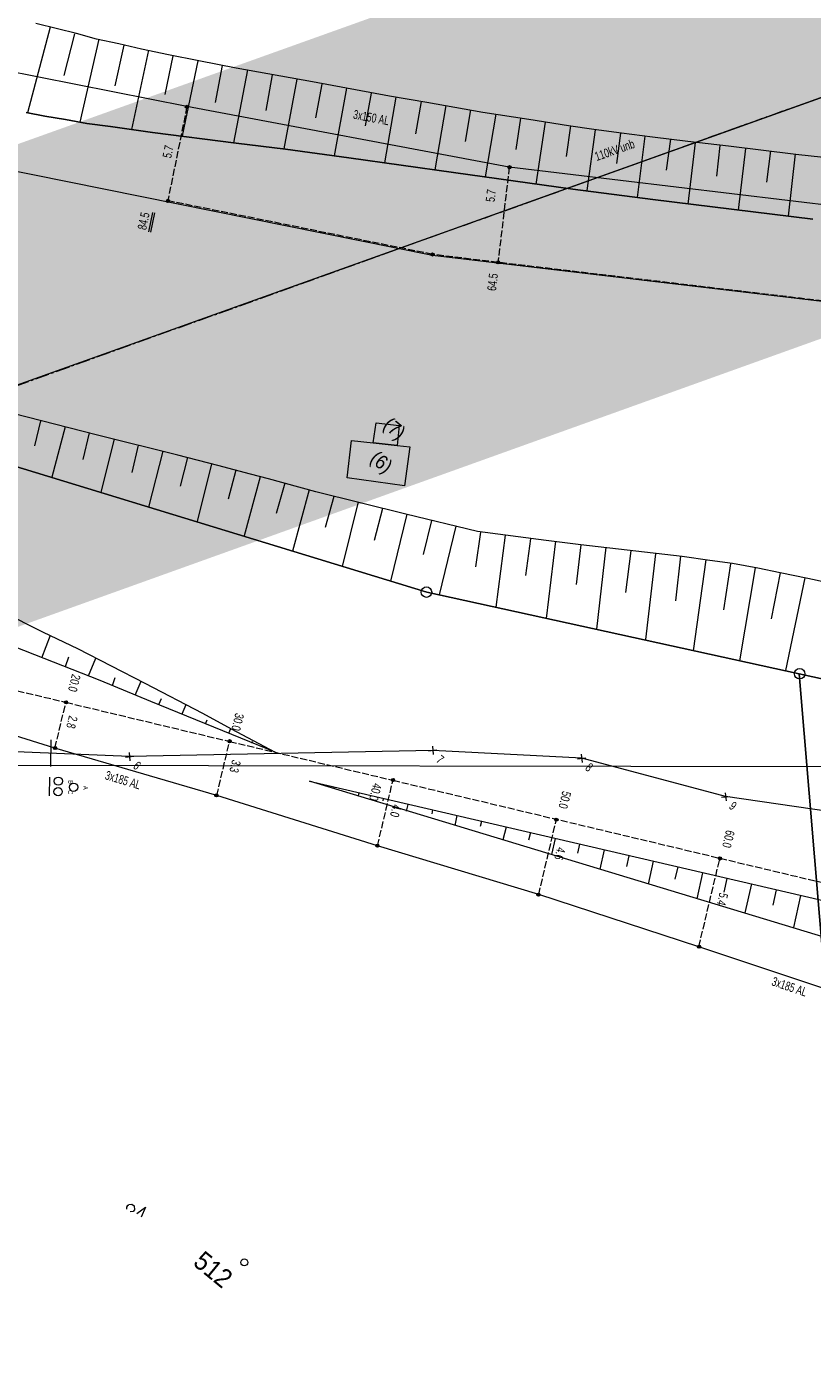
# Model space of a CAD drawing. Header units: metres. Extents: x -740 to 758, y -633 to 854.
# Tile 260 of 656: x -276 to -229, y 204 to 284. Entities that reach past the tile are written whole.
import ezdxf

# ---------------------------------------------------------------- set-up
doc = ezdxf.new("R2010")
doc.units = ezdxf.units.M
doc.header["$MEASUREMENT"] = 0
doc.linetypes.add('416_125', pattern=[0.5408, 0.416, -0.1248])
doc.linetypes.add('832_166_125_166', pattern=[1.2896, 0.832, -0.1664, 0.1248, -0.1664])
for name, color, linetype in [('Gis.LOVION', 7, 'Continuous'), ('Grundkarte.LOVION', 7, 'Continuous'), ('Grundkarte_Text.LOVION', 7, 'Continuous'), ('Strom.LOVION', 7, 'Continuous'), ('StromBemass.LOVION', 7, 'Continuous'), ('Telko.LOVION', 7, 'Continuous'), ('ViewBounds.LOVION', 7, 'Continuous')]:
    doc.layers.add(name, color=color, linetype=linetype)
doc.styles.add('ERSTELLTER_STIL_1', font='arial.ttf')

msp = doc.modelspace()

# ---------------------------------------------------------------- hatches: boundary and pattern name
at = {"layer": 'Grundkarte.LOVION', "linetype": 'Continuous', "lineweight": 18}
for points in [[(-255.107, 259.959), (-255.285, 258.759), (-253.851, 258.604), (-253.731, 259.798)], [(-256.826, 256.687), (-253.409, 256.194), (-253.105, 258.529), (-253.851, 258.604), (-255.285, 258.759), (-256.57, 258.899)]]:
    msp.add_hatch(color=254, dxfattribs=at).paths.add_polyline_path(points)
at = {"layer": 'Strom.LOVION', "linetype": 'Continuous', "lineweight": 18}
msp.add_hatch(color=230, dxfattribs=at).paths.add_polyline_path([(-315.279, 262.647), (-311.176, 235.339), (-198.488, 275.78), (-202.566, 302.986)])
at = {"layer": 'StromBemass.LOVION', "linetype": 'Continuous', "lineweight": 13}
for points in [[(-266.307, 278.705), (-266.3, 278.714), (-266.295, 278.725), (-266.29, 278.736), (-266.288, 278.747), (-266.286, 278.759), (-266.286, 278.771), (-266.288, 278.782), (-266.291, 278.794), (-266.295, 278.805), (-266.301, 278.815), (-266.308, 278.824), (-266.316, 278.833), (-266.325, 278.84), (-266.335, 278.847), (-266.345, 278.852), (-266.357, 278.855), (-266.368, 278.858), (-266.38, 278.858), (-266.392, 278.857), (-266.403, 278.855), (-266.414, 278.852), (-266.425, 278.846), (-266.435, 278.84), (-266.444, 278.833), (-266.452, 278.824), (-266.459, 278.814), (-266.465, 278.804), (-266.469, 278.793), (-266.472, 278.782), (-266.473, 278.77), (-266.473, 278.758), (-266.472, 278.747), (-266.469, 278.735), (-266.464, 278.724), (-266.459, 278.714), (-266.452, 278.704), (-266.444, 278.696), (-266.435, 278.688), (-266.425, 278.682), (-266.414, 278.677), (-266.403, 278.674), (-266.391, 278.671), (-266.379, 278.671), (-266.368, 278.671), (-266.356, 278.674), (-266.345, 278.677), (-266.334, 278.682), (-266.324, 278.689), (-266.315, 278.696)], [(-247.096, 275.11), (-247.089, 275.12), (-247.083, 275.13), (-247.079, 275.141), (-247.076, 275.153), (-247.075, 275.164), (-247.075, 275.176), (-247.076, 275.188), (-247.079, 275.199), (-247.084, 275.21), (-247.089, 275.221), (-247.096, 275.23), (-247.104, 275.239), (-247.114, 275.247), (-247.124, 275.253), (-247.134, 275.258), (-247.146, 275.261), (-247.157, 275.264), (-247.169, 275.264), (-247.181, 275.264), (-247.193, 275.261), (-247.204, 275.258), (-247.215, 275.253), (-247.225, 275.246), (-247.234, 275.239), (-247.242, 275.23), (-247.249, 275.22), (-247.254, 275.21), (-247.259, 275.199), (-247.262, 275.187), (-247.263, 275.176), (-247.263, 275.164), (-247.261, 275.152), (-247.259, 275.141), (-247.254, 275.13), (-247.248, 275.119), (-247.241, 275.11), (-247.233, 275.101), (-247.224, 275.093), (-247.214, 275.087), (-247.203, 275.082), (-247.192, 275.079), (-247.18, 275.076), (-247.169, 275.076), (-247.157, 275.076), (-247.145, 275.079), (-247.134, 275.082), (-247.123, 275.087), (-247.113, 275.094), (-247.104, 275.101)], [(-267.432, 273.105), (-267.425, 273.115), (-267.419, 273.125), (-267.415, 273.136), (-267.412, 273.148), (-267.411, 273.159), (-267.411, 273.171), (-267.412, 273.183), (-267.415, 273.194), (-267.419, 273.205), (-267.425, 273.216), (-267.432, 273.225), (-267.44, 273.234), (-267.449, 273.241), (-267.459, 273.247), (-267.47, 273.252), (-267.481, 273.256), (-267.493, 273.258), (-267.505, 273.259), (-267.516, 273.258), (-267.528, 273.256), (-267.539, 273.252), (-267.55, 273.247), (-267.56, 273.241), (-267.569, 273.233), (-267.577, 273.225), (-267.584, 273.215), (-267.59, 273.205), (-267.594, 273.194), (-267.597, 273.182), (-267.598, 273.17), (-267.598, 273.159), (-267.597, 273.147), (-267.594, 273.135), (-267.589, 273.125), (-267.584, 273.114), (-267.577, 273.105), (-267.569, 273.096), (-267.559, 273.089), (-267.549, 273.082), (-267.539, 273.077), (-267.527, 273.074), (-267.516, 273.071), (-267.504, 273.071), (-267.492, 273.072), (-267.481, 273.074), (-267.469, 273.078), (-267.459, 273.083), (-267.449, 273.089), (-267.44, 273.096)], [(-267.424, 273.109), (-267.417, 273.119), (-267.412, 273.129), (-267.407, 273.14), (-267.404, 273.152), (-267.403, 273.164), (-267.403, 273.176), (-267.404, 273.187), (-267.407, 273.199), (-267.412, 273.21), (-267.418, 273.22), (-267.425, 273.23), (-267.433, 273.239), (-267.442, 273.246), (-267.452, 273.252), (-267.463, 273.257), (-267.474, 273.261), (-267.486, 273.263), (-267.498, 273.264), (-267.51, 273.263), (-267.521, 273.261), (-267.533, 273.257), (-267.543, 273.252), (-267.553, 273.246), (-267.562, 273.238), (-267.571, 273.229), (-267.578, 273.22), (-267.583, 273.209), (-267.588, 273.198), (-267.591, 273.187), (-267.592, 273.175), (-267.592, 273.163), (-267.59, 273.151), (-267.587, 273.14), (-267.583, 273.129), (-267.577, 273.118), (-267.57, 273.109), (-267.562, 273.1), (-267.553, 273.092), (-267.543, 273.086), (-267.532, 273.081), (-267.521, 273.077), (-267.509, 273.075), (-267.497, 273.075), (-267.485, 273.075), (-267.474, 273.078), (-267.462, 273.081), (-267.452, 273.086), (-267.441, 273.093), (-267.432, 273.1)], [(-251.685, 269.919), (-251.678, 269.929), (-251.672, 269.939), (-251.668, 269.95), (-251.665, 269.961), (-251.664, 269.972), (-251.664, 269.984), (-251.665, 269.995), (-251.668, 270.006), (-251.673, 270.017), (-251.678, 270.027), (-251.685, 270.037), (-251.693, 270.045), (-251.702, 270.052), (-251.712, 270.058), (-251.722, 270.063), (-251.733, 270.067), (-251.744, 270.069), (-251.756, 270.07), (-251.767, 270.069), (-251.779, 270.067), (-251.79, 270.063), (-251.8, 270.058), (-251.81, 270.052), (-251.819, 270.045), (-251.827, 270.036), (-251.833, 270.027), (-251.839, 270.017), (-251.843, 270.006), (-251.846, 269.995), (-251.847, 269.983), (-251.847, 269.972), (-251.846, 269.96), (-251.843, 269.949), (-251.839, 269.938), (-251.833, 269.928), (-251.826, 269.919), (-251.818, 269.911), (-251.809, 269.903), (-251.8, 269.897), (-251.789, 269.892), (-251.778, 269.889), (-251.767, 269.887), (-251.755, 269.886), (-251.744, 269.887), (-251.732, 269.889), (-251.722, 269.893), (-251.711, 269.897), (-251.701, 269.904), (-251.693, 269.911)], [(-251.679, 269.919), (-251.672, 269.928), (-251.667, 269.938), (-251.663, 269.949), (-251.66, 269.96), (-251.658, 269.972), (-251.658, 269.983), (-251.66, 269.995), (-251.663, 270.006), (-251.667, 270.017), (-251.673, 270.027), (-251.679, 270.036), (-251.687, 270.045), (-251.696, 270.052), (-251.706, 270.058), (-251.717, 270.063), (-251.728, 270.067), (-251.739, 270.069), (-251.751, 270.069), (-251.762, 270.069), (-251.774, 270.066), (-251.785, 270.063), (-251.795, 270.058), (-251.805, 270.052), (-251.814, 270.044), (-251.822, 270.036), (-251.828, 270.026), (-251.834, 270.016), (-251.838, 270.005), (-251.841, 269.994), (-251.842, 269.983), (-251.842, 269.971), (-251.841, 269.96), (-251.838, 269.948), (-251.834, 269.938), (-251.828, 269.927), (-251.821, 269.918), (-251.813, 269.91), (-251.804, 269.902), (-251.795, 269.896), (-251.784, 269.891), (-251.773, 269.888), (-251.762, 269.886), (-251.75, 269.885), (-251.738, 269.886), (-251.727, 269.888), (-251.716, 269.892), (-251.706, 269.896), (-251.696, 269.903), (-251.687, 269.91)], [(-247.771, 269.448), (-247.764, 269.458), (-247.758, 269.468), (-247.754, 269.479), (-247.751, 269.491), (-247.75, 269.503), (-247.75, 269.515), (-247.751, 269.526), (-247.754, 269.538), (-247.759, 269.549), (-247.764, 269.559), (-247.771, 269.569), (-247.78, 269.577), (-247.789, 269.585), (-247.799, 269.591), (-247.809, 269.596), (-247.821, 269.6), (-247.832, 269.602), (-247.844, 269.603), (-247.856, 269.602), (-247.868, 269.6), (-247.879, 269.596), (-247.89, 269.591), (-247.9, 269.584), (-247.909, 269.577), (-247.917, 269.568), (-247.924, 269.559), (-247.929, 269.548), (-247.934, 269.537), (-247.937, 269.526), (-247.938, 269.514), (-247.938, 269.502), (-247.936, 269.49), (-247.933, 269.479), (-247.929, 269.468), (-247.923, 269.458), (-247.916, 269.448), (-247.908, 269.439), (-247.899, 269.432), (-247.889, 269.426), (-247.878, 269.421), (-247.867, 269.417), (-247.855, 269.415), (-247.844, 269.414), (-247.832, 269.415), (-247.82, 269.417), (-247.809, 269.421), (-247.798, 269.426), (-247.788, 269.432), (-247.779, 269.44)], [(-273.499, 243.248), (-273.492, 243.258), (-273.487, 243.268), (-273.483, 243.279), (-273.48, 243.291), (-273.478, 243.302), (-273.478, 243.314), (-273.48, 243.326), (-273.483, 243.337), (-273.487, 243.348), (-273.493, 243.359), (-273.5, 243.368), (-273.508, 243.377), (-273.517, 243.384), (-273.527, 243.39), (-273.538, 243.395), (-273.549, 243.399), (-273.56, 243.401), (-273.572, 243.402), (-273.584, 243.401), (-273.596, 243.399), (-273.607, 243.395), (-273.617, 243.39), (-273.627, 243.384), (-273.636, 243.376), (-273.644, 243.368), (-273.651, 243.358), (-273.657, 243.348), (-273.661, 243.337), (-273.664, 243.325), (-273.666, 243.314), (-273.666, 243.302), (-273.664, 243.29), (-273.661, 243.279), (-273.657, 243.268), (-273.651, 243.257), (-273.644, 243.248), (-273.636, 243.239), (-273.627, 243.232), (-273.617, 243.226), (-273.606, 243.221), (-273.595, 243.217), (-273.583, 243.215), (-273.572, 243.214), (-273.56, 243.215), (-273.548, 243.217), (-273.537, 243.221), (-273.526, 243.226), (-273.516, 243.232), (-273.507, 243.24)], [(-263.757, 240.938), (-263.75, 240.948), (-263.744, 240.958), (-263.74, 240.969), (-263.737, 240.981), (-263.735, 240.993), (-263.735, 241.005), (-263.737, 241.016), (-263.74, 241.028), (-263.744, 241.039), (-263.75, 241.049), (-263.757, 241.059), (-263.765, 241.067), (-263.774, 241.075), (-263.784, 241.081), (-263.795, 241.086), (-263.806, 241.09), (-263.818, 241.092), (-263.83, 241.093), (-263.842, 241.092), (-263.853, 241.09), (-263.865, 241.086), (-263.875, 241.081), (-263.885, 241.074), (-263.894, 241.067), (-263.902, 241.058), (-263.909, 241.049), (-263.915, 241.038), (-263.919, 241.027), (-263.922, 241.016), (-263.924, 241.004), (-263.924, 240.992), (-263.922, 240.98), (-263.919, 240.969), (-263.915, 240.958), (-263.909, 240.947), (-263.902, 240.938), (-263.894, 240.929), (-263.885, 240.922), (-263.875, 240.915), (-263.864, 240.91), (-263.853, 240.907), (-263.841, 240.905), (-263.829, 240.904), (-263.817, 240.905), (-263.806, 240.907), (-263.794, 240.911), (-263.784, 240.916), (-263.774, 240.922), (-263.765, 240.93)], [(-274.145, 240.534), (-274.138, 240.543), (-274.132, 240.554), (-274.128, 240.564), (-274.125, 240.576), (-274.124, 240.587), (-274.124, 240.598), (-274.125, 240.61), (-274.128, 240.621), (-274.133, 240.632), (-274.138, 240.642), (-274.145, 240.651), (-274.153, 240.66), (-274.162, 240.667), (-274.172, 240.673), (-274.182, 240.678), (-274.193, 240.681), (-274.204, 240.684), (-274.216, 240.684), (-274.227, 240.684), (-274.239, 240.681), (-274.25, 240.678), (-274.26, 240.673), (-274.27, 240.667), (-274.279, 240.659), (-274.287, 240.651), (-274.293, 240.641), (-274.299, 240.631), (-274.303, 240.621), (-274.306, 240.609), (-274.307, 240.598), (-274.307, 240.586), (-274.306, 240.575), (-274.303, 240.564), (-274.299, 240.553), (-274.293, 240.543), (-274.286, 240.534), (-274.278, 240.525), (-274.269, 240.518), (-274.26, 240.512), (-274.249, 240.507), (-274.238, 240.503), (-274.227, 240.501), (-274.215, 240.501), (-274.204, 240.501), (-274.192, 240.504), (-274.181, 240.507), (-274.171, 240.512), (-274.161, 240.518), (-274.152, 240.526)], [(-254.031, 238.628), (-254.025, 238.638), (-254.019, 238.648), (-254.015, 238.659), (-254.012, 238.67), (-254.01, 238.682), (-254.011, 238.694), (-254.012, 238.705), (-254.015, 238.716), (-254.019, 238.727), (-254.025, 238.737), (-254.032, 238.747), (-254.04, 238.755), (-254.049, 238.763), (-254.059, 238.769), (-254.069, 238.774), (-254.08, 238.778), (-254.092, 238.78), (-254.104, 238.78), (-254.115, 238.78), (-254.127, 238.777), (-254.138, 238.774), (-254.148, 238.769), (-254.158, 238.762), (-254.167, 238.755), (-254.175, 238.746), (-254.182, 238.737), (-254.188, 238.727), (-254.192, 238.716), (-254.195, 238.705), (-254.196, 238.693), (-254.196, 238.681), (-254.195, 238.67), (-254.192, 238.658), (-254.187, 238.648), (-254.182, 238.637), (-254.175, 238.628), (-254.167, 238.619), (-254.158, 238.612), (-254.148, 238.606), (-254.137, 238.601), (-254.126, 238.597), (-254.115, 238.595), (-254.103, 238.594), (-254.091, 238.595), (-254.08, 238.597), (-254.069, 238.601), (-254.058, 238.606), (-254.048, 238.612), (-254.039, 238.62)], [(-264.537, 237.713), (-264.53, 237.723), (-264.525, 237.733), (-264.521, 237.744), (-264.518, 237.756), (-264.516, 237.767), (-264.516, 237.779), (-264.518, 237.791), (-264.521, 237.802), (-264.525, 237.813), (-264.531, 237.823), (-264.538, 237.833), (-264.546, 237.841), (-264.555, 237.849), (-264.565, 237.855), (-264.575, 237.86), (-264.587, 237.863), (-264.598, 237.866), (-264.61, 237.866), (-264.622, 237.865), (-264.633, 237.863), (-264.644, 237.86), (-264.655, 237.855), (-264.665, 237.848), (-264.674, 237.841), (-264.682, 237.832), (-264.689, 237.823), (-264.694, 237.812), (-264.699, 237.801), (-264.701, 237.79), (-264.703, 237.778), (-264.703, 237.767), (-264.701, 237.755), (-264.698, 237.744), (-264.694, 237.733), (-264.688, 237.722), (-264.681, 237.713), (-264.673, 237.704), (-264.664, 237.697), (-264.654, 237.691), (-264.644, 237.686), (-264.633, 237.682), (-264.621, 237.68), (-264.609, 237.679), (-264.598, 237.68), (-264.586, 237.682), (-264.575, 237.686), (-264.564, 237.691), (-264.554, 237.697), (-264.545, 237.705)], [(-244.309, 236.27), (-244.302, 236.28), (-244.296, 236.29), (-244.292, 236.301), (-244.289, 236.312), (-244.288, 236.324), (-244.288, 236.336), (-244.289, 236.347), (-244.292, 236.358), (-244.297, 236.369), (-244.302, 236.38), (-244.309, 236.389), (-244.317, 236.398), (-244.326, 236.405), (-244.336, 236.411), (-244.347, 236.416), (-244.358, 236.42), (-244.369, 236.422), (-244.381, 236.423), (-244.393, 236.422), (-244.404, 236.42), (-244.415, 236.416), (-244.426, 236.411), (-244.436, 236.405), (-244.445, 236.397), (-244.453, 236.389), (-244.46, 236.379), (-244.465, 236.369), (-244.47, 236.358), (-244.472, 236.347), (-244.474, 236.335), (-244.474, 236.323), (-244.472, 236.312), (-244.469, 236.3), (-244.465, 236.289), (-244.459, 236.279), (-244.453, 236.27), (-244.444, 236.261), (-244.435, 236.254), (-244.426, 236.248), (-244.415, 236.243), (-244.404, 236.239), (-244.392, 236.237), (-244.381, 236.236), (-244.369, 236.237), (-244.357, 236.239), (-244.346, 236.243), (-244.336, 236.248), (-244.326, 236.254), (-244.317, 236.262)], [(-254.963, 234.719), (-254.956, 234.728), (-254.951, 234.738), (-254.946, 234.749), (-254.944, 234.76), (-254.942, 234.772), (-254.942, 234.783), (-254.944, 234.795), (-254.947, 234.806), (-254.951, 234.817), (-254.956, 234.827), (-254.963, 234.836), (-254.971, 234.845), (-254.98, 234.852), (-254.99, 234.858), (-255.001, 234.863), (-255.012, 234.867), (-255.023, 234.869), (-255.035, 234.869), (-255.046, 234.869), (-255.057, 234.866), (-255.068, 234.863), (-255.079, 234.858), (-255.089, 234.852), (-255.098, 234.844), (-255.106, 234.836), (-255.112, 234.826), (-255.118, 234.816), (-255.122, 234.805), (-255.125, 234.794), (-255.126, 234.783), (-255.126, 234.771), (-255.125, 234.76), (-255.122, 234.748), (-255.118, 234.738), (-255.112, 234.727), (-255.105, 234.718), (-255.097, 234.71), (-255.088, 234.702), (-255.078, 234.696), (-255.068, 234.691), (-255.057, 234.688), (-255.046, 234.686), (-255.034, 234.685), (-255.022, 234.686), (-255.011, 234.688), (-255, 234.691), (-254.99, 234.696), (-254.98, 234.703), (-254.971, 234.71)], [(-234.559, 233.959), (-234.552, 233.969), (-234.546, 233.979), (-234.542, 233.991), (-234.539, 234.002), (-234.538, 234.014), (-234.538, 234.027), (-234.539, 234.039), (-234.542, 234.05), (-234.547, 234.062), (-234.553, 234.072), (-234.56, 234.082), (-234.568, 234.091), (-234.578, 234.099), (-234.588, 234.105), (-234.599, 234.11), (-234.61, 234.114), (-234.622, 234.116), (-234.634, 234.117), (-234.647, 234.116), (-234.658, 234.114), (-234.67, 234.11), (-234.681, 234.105), (-234.691, 234.098), (-234.7, 234.09), (-234.709, 234.082), (-234.716, 234.072), (-234.722, 234.061), (-234.726, 234.05), (-234.729, 234.038), (-234.731, 234.026), (-234.731, 234.014), (-234.729, 234.002), (-234.726, 233.99), (-234.721, 233.979), (-234.716, 233.968), (-234.708, 233.958), (-234.7, 233.95), (-234.691, 233.942), (-234.68, 233.935), (-234.669, 233.93), (-234.658, 233.926), (-234.646, 233.924), (-234.634, 233.924), (-234.622, 233.924), (-234.61, 233.927), (-234.598, 233.93), (-234.587, 233.936), (-234.577, 233.942), (-234.568, 233.95)], [(-245.372, 231.808), (-245.365, 231.817), (-245.36, 231.828), (-245.355, 231.839), (-245.352, 231.85), (-245.351, 231.862), (-245.351, 231.873), (-245.353, 231.885), (-245.356, 231.896), (-245.36, 231.907), (-245.366, 231.918), (-245.373, 231.927), (-245.381, 231.936), (-245.39, 231.943), (-245.4, 231.949), (-245.41, 231.954), (-245.422, 231.958), (-245.433, 231.96), (-245.445, 231.961), (-245.457, 231.96), (-245.468, 231.958), (-245.479, 231.954), (-245.49, 231.949), (-245.5, 231.943), (-245.509, 231.935), (-245.517, 231.927), (-245.524, 231.917), (-245.529, 231.907), (-245.534, 231.896), (-245.537, 231.884), (-245.538, 231.873), (-245.538, 231.861), (-245.537, 231.849), (-245.534, 231.838), (-245.529, 231.827), (-245.523, 231.817), (-245.517, 231.807), (-245.508, 231.799), (-245.499, 231.791), (-245.489, 231.785), (-245.479, 231.78), (-245.468, 231.776), (-245.456, 231.774), (-245.444, 231.773), (-245.433, 231.774), (-245.421, 231.777), (-245.41, 231.78), (-245.399, 231.785), (-245.389, 231.792), (-245.38, 231.799)], [(-235.805, 228.705), (-235.798, 228.715), (-235.792, 228.725), (-235.788, 228.736), (-235.785, 228.747), (-235.784, 228.759), (-235.784, 228.771), (-235.785, 228.782), (-235.788, 228.794), (-235.792, 228.805), (-235.798, 228.815), (-235.805, 228.824), (-235.813, 228.833), (-235.822, 228.84), (-235.832, 228.847), (-235.843, 228.852), (-235.854, 228.855), (-235.866, 228.857), (-235.877, 228.858), (-235.889, 228.857), (-235.901, 228.855), (-235.912, 228.851), (-235.922, 228.846), (-235.932, 228.84), (-235.941, 228.833), (-235.949, 228.824), (-235.956, 228.814), (-235.962, 228.804), (-235.966, 228.793), (-235.969, 228.782), (-235.971, 228.77), (-235.971, 228.758), (-235.969, 228.747), (-235.966, 228.735), (-235.962, 228.724), (-235.956, 228.714), (-235.949, 228.704), (-235.941, 228.696), (-235.932, 228.688), (-235.922, 228.682), (-235.911, 228.677), (-235.9, 228.674), (-235.889, 228.671), (-235.877, 228.671), (-235.865, 228.672), (-235.853, 228.674), (-235.842, 228.677), (-235.832, 228.682), (-235.822, 228.689), (-235.813, 228.696)]]:
    msp.add_hatch(color=7, dxfattribs=at).paths.add_polyline_path(points)

# ---------------------------------------------------------------- linework, layer by layer
at = {"layer": 'Gis.LOVION', "color": 44, "linetype": 'Continuous', "lineweight": 18}
msp.add_lwpolyline([(-290.812, 277.807), (-251.752, 269.937), (-183.817, 261.919)], dxfattribs=at)
at = {"layer": 'Grundkarte.LOVION', "color": 7, "linetype": 'Continuous', "lineweight": 13}
for points in [[(-344.083, 251.023), (-313.442, 248.994), (-200.615, 289.374)], [(-224.451, 275.31), (-230.128, 275.937), (-234.137, 276.432), (-236.557, 276.698), (-238.652, 276.966), (-240.507, 277.198), (-242.154, 277.422), (-243.653, 277.63), (-246.025, 278.018), (-248.755, 278.431), (-252.094, 279.021), (-254.317, 279.395), (-258.893, 280.248), (-263.437, 281.075), (-265.667, 281.507), (-267.475, 281.862), (-269.075, 282.208), (-270.435, 282.518), (-271.763, 282.802), (-272.948, 283.13), (-274.069, 283.405), (-275.37, 283.721)], [(-274.522, 283.508), (-275.856, 278.412)], [(-273.065, 283.118), (-273.709, 280.632)], [(-271.614, 282.787), (-272.758, 277.858)], [(-270.131, 282.43), (-270.663, 280.013)], [(-268.654, 282.131), (-269.671, 277.421)], [(-267.203, 281.8), (-267.688, 279.506)], [(-265.725, 281.501), (-266.648, 277.037)], [(-264.28, 281.229), (-264.686, 279.031)], [(-262.776, 280.962), (-263.593, 276.626)], [(-261.298, 280.663), (-261.684, 278.556)], [(-259.827, 280.423), (-260.603, 276.268)], [(-258.349, 280.124), (-258.714, 278.108)], [(-256.877, 279.884), (-257.606, 275.852)], [(-255.4, 279.585), (-255.77, 277.627)], [(-253.928, 279.344), (-254.61, 275.435)], [(-252.424, 279.078), (-252.768, 277.152)], [(-275.947, 278.433), (-274.832, 278.217), (-273.6, 278.012), (-272.337, 277.781), (-270.929, 277.593), (-268.413, 277.248), (-263.444, 276.611), (-260.512, 276.247), (-256.737, 275.73), (-250.505, 274.861), (-243.403, 273.871), (-238.642, 273.243), (-229.1, 272.077)], [(-250.953, 278.837), (-251.614, 275.019)], [(-249.481, 278.597), (-249.798, 276.704)], [(-247.977, 278.33), (-248.618, 274.603)], [(-246.505, 278.09), (-246.796, 276.229)], [(-245.034, 277.849), (-245.589, 274.16)], [(-243.535, 277.641), (-243.8, 275.812)], [(-242.064, 277.401), (-242.566, 273.776)], [(-240.566, 277.193), (-240.804, 275.396)], [(-239.1, 277.011), (-239.57, 273.359)], [(-237.575, 276.835), (-237.84, 275.006)], [(-236.109, 276.653), (-236.547, 272.975)], [(-234.643, 276.471), (-234.849, 274.648)], [(-233.118, 276.295), (-233.557, 272.617)], [(-231.626, 276.146), (-231.858, 274.29)], [(-230.16, 275.964), (-230.566, 272.259)], [(-287.422, 260.671), (-252.082, 249.88), (-229.912, 245.013), (-213.269, 241.35)], [(-226.927, 250.153), (-229.402, 250.679), (-231.061, 251.019), (-232.389, 251.303), (-233.893, 251.57), (-235.242, 251.763), (-236.889, 251.986), (-242.929, 252.696), (-244.992, 252.938), (-249.065, 253.485), (-253.333, 254.516), (-258.696, 255.854), (-261.518, 256.613), (-262.58, 256.893), (-264.523, 257.412), (-266.918, 258.035), (-271.704, 259.223), (-276.736, 260.504)], [(-275.098, 260.073), (-275.455, 258.59)], [(-273.615, 259.716), (-274.414, 256.711)], [(-272.19, 259.352), (-272.568, 257.779)], [(-270.707, 258.995), (-271.489, 255.815)], [(-269.282, 258.632), (-269.654, 256.999)], [(-267.799, 258.274), (-268.655, 254.939)], [(-266.342, 257.885), (-266.767, 256.188)], [(-264.917, 257.522), (-265.762, 254.07)], [(-263.461, 257.132), (-263.912, 255.403)], [(-262.004, 256.742), (-262.96, 253.221)], [(-260.547, 256.353), (-261.052, 254.56)], [(-259.09, 255.963), (-260.094, 252.319)], [(-257.634, 255.574), (-258.132, 253.722)], [(-256.183, 255.243), (-257.136, 251.396)], [(-254.726, 254.853), (-255.219, 252.943)], [(-253.275, 254.522), (-254.244, 250.526)], [(-251.818, 254.133), (-252.3, 252.105)], [(-250.367, 253.802), (-251.356, 249.715)], [(-248.884, 253.444), (-249.184, 251.375)], [(-247.418, 253.262), (-247.975, 248.981)], [(-245.92, 253.054), (-246.208, 250.868)], [(-244.427, 252.904), (-244.982, 248.299)], [(-242.929, 252.696), (-243.201, 250.335)], [(-241.437, 252.547), (-241.995, 247.674)], [(-239.938, 252.338), (-240.257, 249.854)], [(-238.472, 252.157), (-239.066, 247.045)], [(-236.98, 252.007), (-237.281, 249.347)], [(-235.482, 251.799), (-236.223, 246.377)], [(-234.01, 251.558), (-234.423, 248.829)], [(-232.538, 251.318), (-233.476, 245.788)], [(-231.061, 251.019), (-231.591, 248.278)], [(-229.583, 250.72), (-230.728, 245.2)], [(-277.418, 248.733), (-274.932, 247.498), (-272.886, 246.516), (-268.871, 244.456), (-265.445, 242.663), (-263.729, 241.737), (-261.109, 240.338), (-263.171, 241.171), (-268.528, 243.366), (-271.546, 244.608), (-274.313, 245.697), (-277.202, 246.833)], [(-275.018, 245.953), (-274.5, 247.304)], [(-273.608, 245.441), (-273.399, 246.023)], [(-272.225, 244.896), (-271.795, 245.943)], [(-270.809, 244.325), (-270.647, 244.784)], [(-269.453, 243.749), (-269.091, 244.582)], [(-268.037, 243.178), (-267.896, 243.546)], [(-266.654, 242.633), (-266.413, 243.189)], [(-265.265, 242.03), (-265.171, 242.276)], [(-263.882, 241.485), (-263.761, 241.763)], [(-262.493, 240.882), (-262.472, 240.973)], [(-206.783, 222.773), (-259.079, 238.615), (-206.034, 226.304)], [(-257.596, 238.258), (-257.622, 238.226)], [(-256.145, 237.927), (-256.186, 237.745)], [(-254.694, 237.596), (-254.709, 237.446)], [(-253.21, 237.238), (-253.32, 236.843)], [(-251.759, 236.907), (-251.795, 236.667)], [(-250.308, 236.576), (-250.427, 235.973)], [(-248.825, 236.219), (-248.914, 235.915)], [(-247.374, 235.888), (-247.566, 235.13)], [(-245.923, 235.557), (-246.027, 235.103)], [(-244.44, 235.199), (-244.673, 234.26)], [(-242.989, 234.868), (-243.113, 234.324)], [(-241.538, 234.537), (-241.78, 233.39)], [(-240.055, 234.18), (-240.199, 233.545)], [(-238.604, 233.849), (-238.914, 232.488)], [(-237.153, 233.518), (-237.318, 232.792)], [(-235.669, 233.16), (-236.021, 231.619)], [(-234.218, 232.829), (-234.404, 232.013)], [(-232.767, 232.498), (-233.16, 230.775)], [(-231.284, 232.141), (-231.491, 231.234)], [(-229.833, 231.81), (-230.267, 229.905)]]:
    msp.add_lwpolyline(points, dxfattribs=at)
at = {"layer": 'Grundkarte.LOVION', "color": 253, "linetype": 'Continuous', "lineweight": 18}
for points in [[(-156.128, 216.465), (-195.814, 235.136), (-213.269, 241.35), (-229.912, 245.013), (-252.082, 249.88), (-287.422, 260.671), (-305.736, 267.215), (-311.188, 269.165), (-310.218, 256.521), (-334.054, 263.619), (-344.709, 268.607), (-369.067, 276.51), (-374.528, 278.252), (-369.067, 276.51), (-344.709, 268.607), (-334.054, 263.619), (-310.218, 256.521), (-308.524, 234.667), (-325.539, 235.782)], [(-229.1, 272.077), (-238.642, 273.243), (-243.403, 273.871), (-250.505, 274.861), (-256.737, 275.73), (-260.512, 276.247), (-263.444, 276.611), (-268.413, 277.248), (-270.929, 277.593), (-272.337, 277.781), (-273.6, 278.012), (-274.832, 278.217), (-275.947, 278.433)], [(-275.947, 278.433), (-274.832, 278.217), (-273.6, 278.012), (-272.337, 277.781), (-270.929, 277.593), (-268.413, 277.248), (-263.444, 276.611), (-260.512, 276.247), (-256.737, 275.73), (-250.505, 274.861), (-243.403, 273.871), (-238.642, 273.243), (-229.1, 272.077)], [(-325.539, 235.782), (-308.524, 234.667), (-307.421, 221.268), (-307.413, 220.885), (-307.421, 221.268), (-308.524, 234.667), (-310.218, 256.521), (-311.188, 269.165), (-305.736, 267.215), (-287.422, 260.671), (-252.082, 249.88), (-229.912, 245.013), (-223.878, 173.014), (-246.993, 171.227)], [(-246.993, 171.227), (-223.878, 173.014), (-222.021, 150.704), (-223.878, 173.014), (-229.912, 245.013), (-213.269, 241.35), (-195.814, 235.136), (-156.128, 216.465)]]:
    msp.add_lwpolyline(points, dxfattribs=at)
at = {"layer": 'Grundkarte.LOVION', "color": 8, "linetype": 'Continuous', "lineweight": 18}
for points in [[(-213.269, 241.35), (-229.912, 245.013), (-252.082, 249.88), (-287.422, 260.671), (-305.736, 267.215), (-311.188, 269.165), (-310.218, 256.521), (-334.054, 263.619)], [(-334.054, 263.619), (-310.218, 256.521), (-308.524, 234.667), (-325.539, 235.782), (-308.524, 234.667), (-307.421, 221.268), (-307.413, 220.885), (-307.421, 221.268), (-308.524, 234.667), (-310.218, 256.521), (-311.188, 269.165), (-305.736, 267.215), (-287.422, 260.671), (-252.082, 249.88), (-229.912, 245.013), (-223.878, 173.014)], [(-246.993, 171.227), (-223.878, 173.014), (-222.021, 150.704), (-223.878, 173.014), (-229.912, 245.013), (-213.269, 241.35), (-195.814, 235.136), (-156.128, 216.465)], [(-229.912, 245.013), (-213.269, 241.35), (-195.814, 235.136), (-192.148, 233.307), (-190.341, 232.361), (-188.508, 231.446), (-186.701, 230.5), (-184.836, 229.559), (-183.029, 228.613), (-181.196, 227.698), (-177.582, 225.805), (-175.743, 224.832), (-173.91, 223.918), (-171.045, 222.425), (-169.671, 221.673), (-162.508, 217.94), (-161.102, 217.161), (-158.237, 215.668), (-157.237, 215.115)]]:
    msp.add_lwpolyline(points, dxfattribs=at)
for points in [[(-255.107, 259.959), (-253.731, 259.798), (-253.851, 258.604), (-255.285, 258.759)], [(-256.826, 256.687), (-256.57, 258.899), (-255.285, 258.759), (-253.851, 258.604), (-253.105, 258.529), (-253.409, 256.194)]]:
    msp.add_lwpolyline(points, close=True, dxfattribs=at)
at = {"layer": 'Grundkarte.LOVION', "color": 3, "linetype": 'Continuous', "lineweight": 18}
for points in [[(-269.947, 213.139), (-269.959, 213.256), (-269.906, 213.321), (-269.912, 213.379), (-269.853, 213.385), (-269.827, 213.417), (-269.651, 213.434), (-269.523, 213.329), (-269.5, 213.094), (-269.579, 212.998), (-269.755, 212.981)], [(-269.947, 213.139), (-269.959, 213.256), (-269.906, 213.321), (-269.912, 213.379), (-269.853, 213.385), (-269.827, 213.417), (-269.651, 213.434), (-269.523, 213.329), (-269.5, 213.094), (-269.579, 212.998), (-269.755, 212.981)], [(-269.36, 212.872), (-268.835, 213.248), (-269.103, 212.66)], [(-269.36, 212.872), (-268.835, 213.248), (-269.103, 212.66)]]:
    msp.add_lwpolyline(points, dxfattribs=at)
at = {"layer": 'Grundkarte.LOVION', "color": 9, "linetype": 'Continuous', "lineweight": 18}
for centre, radius in [((-252.111, 249.876), 0.314), ((-229.889, 245.016), 0.311)]:
    msp.add_circle(centre, radius, dxfattribs=at)
at = {"layer": 'Grundkarte.LOVION', "color": 7, "linetype": 'Continuous', "lineweight": 13}
msp.add_circle((-262.957, 209.969), 0.21, dxfattribs=at)
at = {"layer": 'Strom.LOVION', "color": 194, "linetype": '832_166_125_166', "lineweight": 18}
msp.add_lwpolyline([(-200.556, 289.38), (-313.234, 248.985)], dxfattribs=at)
at = {"layer": 'Strom.LOVION', "color": 1, "linetype": 'Continuous', "lineweight": 18}
for points in [[(-183.395, 270.295), (-184.923, 267.781), (-207.45, 270.411), (-227.307, 272.785), (-247.181, 275.172), (-266.375, 278.778), (-279.608, 281.415)], [(-216.531, 195.515), (-218.535, 219.644), (-218.32, 221.675), (-218.547, 222.184), (-218.872, 222.478), (-226.358, 225.588), (-235.89, 228.764), (-245.429, 231.866), (-255.023, 234.77), (-264.597, 237.765), (-274.228, 240.592), (-283.801, 243.587), (-292.728, 246.32)]]:
    msp.add_lwpolyline(points, dxfattribs=at)
at = {"layer": 'StromBemass.LOVION', "color": 7, "linetype": '416_125', "lineweight": 13}
for points in [[(-266.375, 278.778), (-267.511, 273.169)], [(-247.181, 275.172), (-247.853, 269.505)], [(-251.742, 269.982), (-267.482, 273.172)], [(-183.801, 261.906), (-185.595, 262.115), (-188.271, 262.429), (-227.983, 267.147), (-247.853, 269.505), (-251.742, 269.982)], [(-293.032, 247.916), (-283.306, 245.63), (-273.578, 243.316), (-263.833, 240.988), (-254.104, 238.673), (-224.903, 231.715), (-217.111, 229.862)], [(-274.228, 240.592), (-273.578, 243.316)], [(-264.597, 237.765), (-263.833, 240.988)], [(-255.023, 234.77), (-254.104, 238.673)], [(-245.429, 231.866), (-244.373, 236.329)], [(-235.89, 228.764), (-234.644, 234.014)]]:
    msp.add_lwpolyline(points, dxfattribs=at)
at = {"layer": 'StromBemass.LOVION', "color": 7, "linetype": 'Continuous', "lineweight": 13}
for points in [[(-268.647, 271.329), (-268.404, 272.476)], [(-268.527, 271.311), (-268.284, 272.458)]]:
    msp.add_lwpolyline(points, dxfattribs=at)
for centre, radius in [((-266.38, 278.764), 0.0937), ((-247.169, 275.17), 0.0944), ((-267.504, 273.165), 0.0941), ((-267.497, 273.169), 0.0947), ((-251.756, 269.978), 0.0918), ((-251.75, 269.977), 0.0922), ((-247.844, 269.508), 0.0943), ((-273.572, 243.308), 0.0939), ((-263.829, 240.998), 0.0944), ((-274.216, 240.592), 0.0918), ((-254.103, 238.687), 0.093), ((-264.61, 237.773), 0.0935), ((-244.381, 236.329), 0.0932), ((-255.034, 234.777), 0.0923), ((-234.634, 234.02), 0.0967), ((-245.445, 231.867), 0.0937), ((-235.877, 228.764), 0.0937)]:
    msp.add_circle(centre, radius, dxfattribs=at)
at = {"layer": 'Telko.LOVION', "color": 1, "linetype": 'Continuous', "lineweight": 18}
for points in [[(-344.019, 250.97), (-313.416, 249.026), (-200.612, 289.345), (-100.035, 284.681)], [(-162.187, 209.06), (-164.143, 209.268), (-170.287, 209.687), (-172.718, 211.872), (-182.158, 219.55), (-187.403, 223.323), (-194.797, 227.758), (-204.205, 231.774), (-216.441, 235.099), (-234.31, 237.697), (-242.853, 239.98), (-251.736, 240.441), (-269.79, 240.095), (-279.953, 240.505), (-292.766, 240.967), (-309.194, 239.553), (-326.969, 236.958)]]:
    msp.add_lwpolyline(points, dxfattribs=at)
at = {"layer": 'Telko.LOVION', "color": 7, "linetype": 'Continuous', "lineweight": 13}
for points in [[(-274.468, 241.086), (-274.489, 239.488)], [(-270.037, 240.056), (-269.54, 240.105)], [(-269.813, 240.329), (-269.764, 239.831)], [(-251.986, 240.432), (-251.488, 240.48)], [(-251.761, 240.705), (-251.713, 240.207)], [(-242.892, 240.227), (-242.843, 239.73)], [(-243.117, 239.954), (-242.619, 240.003)], [(-274.546, 238.861), (-274.57, 237.751)], [(-234.544, 237.674), (-234.06, 237.707)], [(-234.333, 237.931), (-234.271, 237.45)]]:
    msp.add_lwpolyline(points, dxfattribs=at)
for centre, radius in [((-274.026, 238.62), 0.246), ((-273.12, 238.258), 0.245), ((-274.043, 237.994), 0.245)]:
    msp.add_circle(centre, radius, dxfattribs=at)
at = {"layer": 'ViewBounds.LOVION', "color": 1, "linetype": 'Continuous', "lineweight": 18}
msp.add_lwpolyline([(528.379, 238.399), (527.852, -123.837), (-505.561, -122.336), (-505.035, 239.901)], close=True, dxfattribs=at)

# ---------------------------------------------------------------- texts
at = {"layer": 'Grundkarte_Text.LOVION', "color": 7, "linetype": 'Continuous', "lineweight": 13, "attachment_point": 7, "style": 'ERSTELLTER_STIL_1'}
for s, insert, char_height, rotation in [('{\\A1;\\W0.89450x;(7)}', (-254.918, 259.514), 0.83073, 320.58413), ('{\\A1;\\W0.89450x;(6)}', (-255.698, 257.516), 0.83073, 320.58413), ('{\\A1;\\W0.89449x;512}', (-266.078, 209.845), 1.12433, 320.58381)]:
    msp.add_mtext(s, dxfattribs=dict(at, insert=insert, char_height=char_height, rotation=rotation))
at = {"layer": 'Strom.LOVION', "color": 1, "linetype": 'Continuous', "lineweight": 18, "attachment_point": 7, "style": 'ERSTELLTER_STIL_1'}
for s, insert, char_height, rotation in [('{\\A1;\\W0.68548x;3x150 AL }', (-256.508, 278.062), 0.53355, 349.24242), ('{\\A1;\\W0.68548x;3x185 AL }', (-271.29, 238.739), 0.53355, 343.2439), ('{\\A1;\\W0.68548x;3x185 AL }', (-231.606, 226.472), 0.53354, 341.24513)]:
    msp.add_mtext(s, dxfattribs=dict(at, insert=insert, char_height=char_height, rotation=rotation))
at = {"layer": 'Strom.LOVION', "color": 194, "linetype": 'Continuous', "lineweight": 18, "insert": (-241.97, 275.528), "char_height": 0.53355, "attachment_point": 7, "rotation": 19.2446, "style": 'ERSTELLTER_STIL_1'}
msp.add_mtext('{\\A1;\\W0.68635x;110kV unb }', dxfattribs=at)
at = {"layer": 'StromBemass.LOVION', "color": 7, "linetype": 'Continuous', "lineweight": 13, "attachment_point": 7, "style": 'ERSTELLTER_STIL_1'}
for s, insert, char_height, rotation in [('{\\A1;\\W0.71558x;5.7}', (-267.304, 275.68), 0.53355, 78.2391), ('{\\A1;\\W0.71558x;5.7}', (-248.052, 273.079), 0.53355, 83.23992), ('{\\A1;\\W0.71558x;84.5}', (-268.792, 271.404), 0.53355, 78.23928), ('{\\A1;\\W0.71558x;64.5}', (-247.965, 267.785), 0.53355, 83.23992), ('{\\A1;\\W0.71559x;20.0}', (-273.218, 245.028), 0.53354, 256.24515), ('{\\A1;\\W0.71559x;2.8}', (-273.393, 242.555), 0.53354, 256.24513), ('{\\A1;\\W0.71557x;30.0}', (-263.49, 242.71), 0.53355, 256.24546), ('{\\A1;\\W0.71559x;3.3}', (-263.68, 239.925), 0.53354, 256.24513), ('{\\A1;\\W0.71557x;40.0}', (-255.291, 238.539), 0.53355, 256.24546), ('{\\A1;\\W0.71559x;50.0}', (-244.017, 238.068), 0.53354, 256.24513), ('{\\A1;\\W0.71559x;4.0}', (-254.122, 237.275), 0.53354, 256.24513), ('{\\A1;\\W0.71557x;60.0}', (-234.272, 235.741), 0.53355, 256.24546), ('{\\A1;\\W0.71557x;4.6}', (-244.342, 234.729), 0.53355, 256.24546), ('{\\A1;\\W0.71557x;5.4}', (-234.666, 232.017), 0.53355, 256.24548)]:
    msp.add_mtext(s, dxfattribs=dict(at, insert=insert, char_height=char_height, rotation=rotation))
at = {"layer": 'Telko.LOVION', "color": 250, "linetype": 'Continuous', "lineweight": 18, "char_height": 0.53355, "attachment_point": 7, "rotation": 320.58413, "style": 'ERSTELLTER_STIL_1'}
for s, insert in [('{\\A1;\\W0.71557x;7}', (-251.577, 239.803)), ('{\\A1;\\W0.71557x;6}', (-269.629, 239.432)), ('{\\A1;\\W0.71557x;8}', (-242.708, 239.33)), ('{\\A1;\\W0.71557x;9}', (-234.148, 237.033))]:
    msp.add_mtext(s, dxfattribs=dict(at, insert=insert))
at = {"layer": 'Telko.LOVION', "color": 7, "linetype": 'Continuous', "lineweight": 13, "attachment_point": 7, "style": 'ERSTELLTER_STIL_1'}
for s, insert, char_height, rotation in [('{\\A1;\\W0.71555x;B}', (-273.429, 238.683), 0.28328, 268.7397), ('{\\A1;\\W0.71555x;C}', (-273.453, 238.089), 0.2833, 268.73975), ('{\\A1;\\W0.71020x;A}', (-272.537, 238.344), 0.2833, 268.73977)]:
    msp.add_mtext(s, dxfattribs=dict(at, insert=insert, char_height=char_height, rotation=rotation))

doc.saveas('drawing.dxf')
